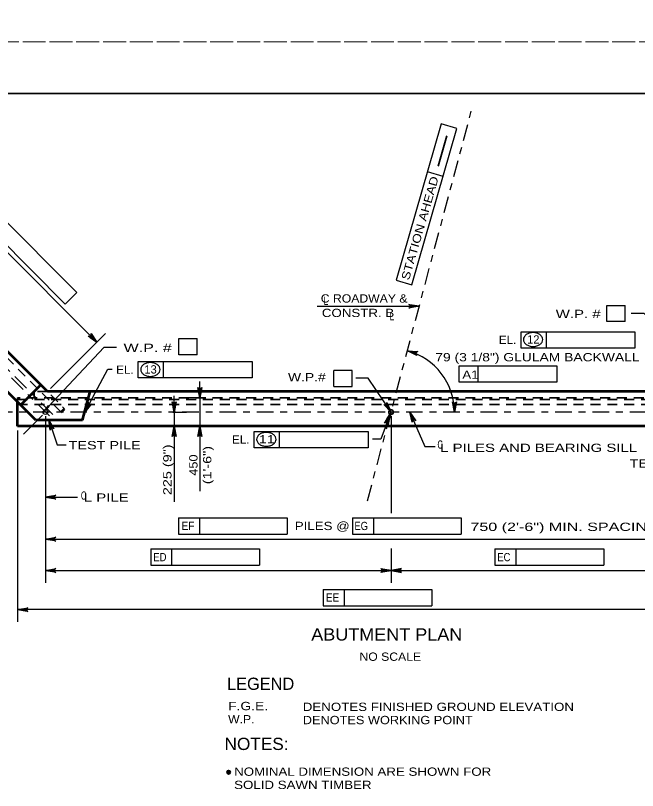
# Model space of a CAD drawing. Extents: x -6.4 to 73.1, y -66 to 0.
# Drawn here: x 42 to 51.01, y -54.84 to -43.62 of the extents above; entities that cross this region are included whole.
import ezdxf
from ezdxf.enums import TextEntityAlignment as Align

# ---------------------------------------------------------------- set-up
doc = ezdxf.new("R2010")
doc.units = 0
doc.header["$LTSCALE"] = 0.048
for name, pattern in [('DOT_DASHED', [7.7, 5, -1.2, 0.3, -1.2]), ('LONG_DASHED', [7.5, 6, -1.5]), ('MEDIUM_DASHED', [4.5, 3, -1.5])]:
    doc.linetypes.add(name, pattern=pattern)
for name, color, linetype, lineweight in [('1', 7, 'Continuous', 13), ('2', 7, 'Continuous', 53), ('3', 7, 'Continuous', 35), ('4', 7, 'Continuous', 25), ('5', 7, 'Continuous', 25), ('6', 7, 'DOT_DASHED', 25), ('63', 7, 'LONG_DASHED', 13)]:
    doc.layers.add(name, color=color, linetype=linetype, lineweight=lineweight)

msp = doc.modelspace()

# ---------------------------------------------------------------- hatches: boundary and pattern name
at = {"layer": '4'}
for points in [[(43.10875, -48.25192), (43.08092, -48.27975), (43.17833, -48.34933)], [(44.64992, -49.03517), (44.68933, -49.03517), (44.66967, -49.15325)], [(44.27825, -49.24183), (44.31758, -49.24183), (44.29792, -49.36)], [(42.39792, -49.36), (42.486, -49.28067), (42.47167, -49.26725)], [(47.43767, -49.36), (47.36308, -49.26783), (47.37942, -49.25683)], [(47.41183, -49.47692), (47.37525, -49.46217), (47.43767, -49.36)], [(47.71142, -49.36), (47.74958, -49.47225), (47.76758, -49.46433)], [(42.48092, -49.47133), (42.50958, -49.58633), (42.52825, -49.58)], [(44.27825, -49.68475), (44.31758, -49.68475), (44.29792, -49.56667)], [(44.64992, -49.68475), (44.68933, -49.68475), (44.66967, -49.56667)], [(42.55167, -50.61167), (42.55167, -50.57233), (42.43358, -50.592)], [(42.55167, -51.18158), (42.55167, -51.221), (42.43358, -51.20125)], [(42.55167, -51.63492), (42.55167, -51.67425), (42.43358, -51.65458)], [(47.3195, -51.63492), (47.3195, -51.67425), (47.43767, -51.65458)], [(47.55575, -51.63492), (47.55575, -51.67425), (47.43767, -51.65458)], [(42.14767, -52.20067), (42.14767, -52.24008), (42.02958, -52.22042)]]:
    msp.add_hatch(color=256, dxfattribs=at).paths.add_polyline_path(points)

# ---------------------------------------------------------------- linework, layer by layer
at = {"layer": '1', "lineweight": 35}
msp.add_lwpolyline([(35.75, -65.25), (67.25, -65.25), (67.25, -44.75), (35.75, -44.75)], close=True, dxfattribs=at)
at = {"layer": '2'}
for p, q in [((42.463, -49.06467), (41.66308, -48.26483)), ((42.29175, -49.47808), (41.37083, -48.55708)), ((42.36558, -48.96725), (42.07325, -49.25958)), ((52.32575, -49.06467), (42.463, -49.06467)), ((42.96917, -49.47808), (43.07933, -49.06467)), ((42.02958, -49.56667), (42.02958, -49.21583)), ((42.6585, -49.36), (42.70725, -49.31125)), ((42.96917, -49.47808), (42.29175, -49.47808)), ((52.80508, -49.56667), (42.02958, -49.56667))]:
    msp.add_line(p, q, dxfattribs=at)
at = {"layer": '3', "linetype": 'MEDIUM_DASHED'}
for p, q in [((42.6585, -49.36), (41.61442, -48.3135)), ((42.2675, -49.15325), (42.2675, -49.06467)), ((42.463, -49.06467), (42.2675, -49.06467)), ((42.509, -49.11067), (42.70725, -49.31125)), ((52.80508, -49.15325), (42.02958, -49.15325)), ((42.02958, -49.17967), (52.80508, -49.17967)), ((42.02958, -49.24858), (52.80508, -49.24858))]:
    msp.add_line(p, q, dxfattribs=at)
at = {"layer": '3'}
msp.add_line((42.02958, -49.21583), (42.02958, -49.15325), dxfattribs=at)
msp.add_circle((47.43768, -49.35998), 0.03402, dxfattribs=at)
at = {"layer": '4'}
for p, q in [((48.16542, -45.18917), (47.511, -47.45125)), ((48.39225, -45.25483), (48.16542, -45.18917)), ((47.73792, -47.51692), (48.39225, -45.25483)), ((48.19133, -45.94933), (47.9645, -45.88375)), ((43.17833, -48.34933), (40.80467, -45.97567)), ((41.68517, -46.42617), (42.88783, -47.62883)), ((41.51817, -46.59317), (42.72075, -47.79583)), ((47.511, -47.45125), (47.73792, -47.51692)), ((42.88783, -47.62883), (42.72075, -47.79583)), ((46.36683, -47.82883), (47.84592, -47.82883)), ((50.82783, -48.05125), (50.82783, -47.81508)), ((50.82783, -48.05125), (50.56417, -48.05125)), ((42.5065, -49.02117), (43.30358, -48.22408)), ((49.31925, -48.19658), (50.96758, -48.19658)), ((49.31925, -48.43283), (49.31925, -48.19658)), ((49.68608, -48.43283), (49.68608, -48.19658)), ((50.96758, -48.19658), (50.96758, -48.43283)), ((44.36592, -48.29517), (44.62958, -48.29517)), ((44.62958, -48.53142), (44.62958, -48.29517)), ((50.96758, -48.43283), (49.31925, -48.43283)), ((42.5065, -49.02117), (42.97458, -48.55308)), ((43.7775, -48.62983), (45.42592, -48.62983)), ((43.7775, -48.86608), (43.7775, -48.62983)), ((44.14433, -48.86608), (44.14433, -48.62983)), ((45.42592, -48.62983), (45.42592, -48.86608)), ((48.42425, -48.69117), (49.83625, -48.69117)), ((48.42425, -48.92742), (48.42425, -48.69117)), ((48.698, -48.92742), (48.698, -48.69117)), ((49.83625, -48.69117), (49.83625, -48.92742)), ((43.00525, -49.36), (43.33492, -48.74142)), ((43.33492, -48.74142), (43.39858, -48.74142)), ((46.87242, -48.75617), (46.60875, -48.75617)), ((46.60875, -48.99242), (46.60875, -48.75617)), ((46.87242, -48.99242), (46.87242, -48.75617)), ((45.42592, -48.86608), (43.7775, -48.86608)), ((44.66967, -49.03517), (44.66967, -48.91708)), ((46.60875, -48.99242), (46.87242, -48.99242)), ((49.83625, -48.92742), (48.42425, -48.92742)), ((44.29792, -49.24183), (44.29792, -49.12375)), ((44.64683, -49.15325), (44.4925, -49.15325)), ((44.66967, -49.15325), (44.66967, -49.56667)), ((44.27792, -49.36), (44.47508, -49.36)), ((44.29792, -49.36), (44.29792, -49.56667)), ((42.39017, -49.4035), (42.11517, -49.67842)), ((42.43358, -49.4215), (42.43358, -51.83175)), ((47.42292, -49.39067), (47.28775, -49.75308)), ((47.43767, -49.4215), (47.43767, -50.82475)), ((44.27792, -49.56667), (44.47508, -49.56667)), ((44.64683, -49.56667), (44.4925, -49.56667)), ((42.02958, -49.62817), (42.02958, -52.39758)), ((44.29792, -49.68475), (44.29792, -50.66017)), ((44.66967, -49.68475), (44.66967, -50.50375)), ((45.4565, -49.64158), (47.10483, -49.64158)), ((45.4565, -49.87775), (45.4565, -49.64158)), ((45.82333, -49.87775), (45.82333, -49.64158)), ((47.10483, -49.64158), (47.10483, -49.87775)), ((47.28775, -49.75308), (47.16958, -49.75308)), ((47.10483, -49.87775), (45.4565, -49.87775)), ((42.43358, -50.592), (42.89817, -50.592)), ((44.35908, -50.89058), (44.35908, -51.12683)), ((44.35908, -50.89058), (45.93383, -50.89058)), ((44.6615, -50.89058), (44.6615, -51.12683)), ((45.93383, -50.89058), (45.93383, -51.12683)), ((46.87967, -50.89058), (48.4545, -50.89058)), ((46.87967, -50.89058), (46.87967, -51.12683)), ((47.18208, -50.89058), (47.18208, -51.12683)), ((48.4545, -50.89058), (48.4545, -51.12683)), ((44.35908, -51.12683), (45.93383, -51.12683)), ((46.87967, -51.12683), (48.4545, -51.12683)), ((42.43358, -51.20125), (52.35492, -51.20133)), ((43.95692, -51.34175), (45.53175, -51.34175)), ((43.95692, -51.34175), (43.95692, -51.578)), ((44.25933, -51.34175), (44.25933, -51.578)), ((45.53175, -51.34175), (45.53175, -51.578)), ((47.43767, -51.334), (47.43767, -51.83175)), ((48.94192, -51.34175), (50.51675, -51.34175)), ((48.94192, -51.34175), (48.94192, -51.578)), ((49.24442, -51.34175), (49.24442, -51.578)), ((50.51675, -51.34175), (50.51675, -51.578)), ((43.95692, -51.578), (45.53175, -51.578)), ((48.94192, -51.578), (50.51675, -51.578)), ((42.43358, -51.65458), (47.3195, -51.65458)), ((47.55575, -51.65458), (52.35492, -51.65458)), ((46.45425, -51.92767), (48.02908, -51.92767)), ((46.45425, -51.92767), (46.45425, -52.16383)), ((46.75675, -51.92767), (46.75675, -52.16383)), ((48.02908, -51.92767), (48.02908, -52.16383)), ((46.45425, -52.16383), (48.02908, -52.16383)), ((52.80508, -52.22042), (42.02958, -52.22042))]:
    msp.add_line(p, q, dxfattribs=at)
at = {"layer": '4', "lineweight": 35}
msp.add_line((48.24542, -45.36275), (48.11958, -45.798), dxfattribs=at)
at = {"layer": '4', "linetype": 'DOT_DASHED'}
for p, q in [((42.49058, -49.417), (41.49325, -48.41967)), ((42.53958, -49.39617), (41.55, -48.40667)), ((53.29392, -49.36), (41.48717, -49.36))]:
    msp.add_line(p, q, dxfattribs=at)
at = {"layer": '4'}
for points in [[(47.84592, -47.82883), (47.69675, -47.85683), (47.70825, -47.84883), (47.71417, -47.83883), (47.71592, -47.82883), (47.71417, -47.81883), (47.70825, -47.80883), (47.69675, -47.80083), (47.84592, -47.82883), (47.70825, -47.80883), (47.71417, -47.81883), (47.84592, -47.82883), (47.71592, -47.82883), (47.71417, -47.83883), (47.84592, -47.82883), (47.70825, -47.84883)], [(50.56417, -48.05125), (50.56417, -47.81508), (50.82783, -47.81508)], [(52.38308, -49.36), (51.10425, -47.93267), (50.91342, -47.93267)], [(43.17833, -48.34933), (43.05308, -48.26367), (43.06683, -48.26617), (43.07817, -48.26325), (43.08642, -48.25742), (43.09225, -48.24917), (43.09517, -48.23783), (43.09267, -48.22408), (43.17833, -48.34933), (43.09517, -48.23783), (43.09225, -48.24917), (43.17833, -48.34933), (43.08642, -48.25742), (43.07817, -48.26325), (43.17833, -48.34933), (43.06683, -48.26617)], [(44.62958, -48.53142), (44.36592, -48.53142), (44.36592, -48.29517)], [(42.39792, -49.36), (43.28317, -48.41908), (43.463, -48.41908)], [(47.67375, -48.4745), (47.82508, -48.48558), (47.81192, -48.49033), (47.80358, -48.4985), (47.79942, -48.50775), (47.7985, -48.51783), (47.80167, -48.529), (47.81075, -48.53967), (47.67375, -48.4745), (47.80167, -48.529), (47.7985, -48.51783), (47.67375, -48.4745), (47.79942, -48.50775), (47.80358, -48.4985), (47.67375, -48.4745), (47.81192, -48.49033)], [(47.43767, -49.36), (47.10492, -48.87083), (46.92675, -48.87083)], [(44.66967, -49.15325), (44.64167, -49.00408), (44.64967, -49.01558), (44.65967, -49.0215), (44.66967, -49.02325), (44.67967, -49.0215), (44.68967, -49.01558), (44.69767, -49.00408), (44.66967, -49.15325), (44.68967, -49.01558), (44.67967, -49.0215), (44.66967, -49.15325), (44.66967, -49.02325), (44.65967, -49.0215), (44.66967, -49.15325), (44.64967, -49.01558)], [(43.00525, -49.36), (43.05075, -49.21525), (43.05233, -49.22917), (43.05833, -49.23908), (43.06642, -49.24525), (43.076, -49.2485), (43.08767, -49.24792), (43.10008, -49.24158), (43.00525, -49.36), (43.08767, -49.24792), (43.076, -49.2485), (43.00525, -49.36), (43.06642, -49.24525), (43.05833, -49.23908), (43.00525, -49.36), (43.05233, -49.22917)], [(44.29792, -49.36), (44.26992, -49.21083), (44.27792, -49.22233), (44.28792, -49.22825), (44.29792, -49.23), (44.30792, -49.22825), (44.31792, -49.22233), (44.32592, -49.21083), (44.29792, -49.36), (44.31792, -49.22233), (44.30792, -49.22825), (44.29792, -49.36), (44.29792, -49.23), (44.28792, -49.22825), (44.29792, -49.36), (44.27792, -49.22233)], [(47.43767, -49.36), (47.33067, -49.25242), (47.34375, -49.25742), (47.35533, -49.25675), (47.36458, -49.2525), (47.37183, -49.2455), (47.37675, -49.23492), (47.37692, -49.221), (47.43767, -49.36), (47.37675, -49.23492), (47.37183, -49.2455), (47.43767, -49.36), (47.36458, -49.2525), (47.35533, -49.25675), (47.43767, -49.36), (47.34375, -49.25742)], [(48.35542, -49.36), (48.32742, -49.21083), (48.33542, -49.22233), (48.34542, -49.22825), (48.35542, -49.23), (48.36542, -49.22825), (48.37542, -49.22233), (48.38333, -49.21083), (48.35542, -49.36), (48.37542, -49.22233), (48.36542, -49.22825), (48.35542, -49.36), (48.35542, -49.23), (48.34542, -49.22825), (48.35542, -49.36), (48.33542, -49.22233)], [(47.71142, -49.36), (47.92817, -49.85817), (48.07583, -49.85817)], [(47.71142, -49.36), (47.79658, -49.48558), (47.78467, -49.47825), (47.77317, -49.47675), (47.76325, -49.47917), (47.75483, -49.48475), (47.748, -49.49417), (47.74525, -49.50792), (47.71142, -49.36), (47.748, -49.49417), (47.75483, -49.48475), (47.71142, -49.36), (47.76325, -49.47917), (47.77317, -49.47675), (47.71142, -49.36), (47.78467, -49.47825)], [(42.48092, -49.47133), (42.605, -49.83608), (42.73383, -49.83608)], [(42.48092, -49.47133), (42.55542, -49.6035), (42.54417, -49.59517), (42.53283, -49.59283), (42.52275, -49.59442), (42.51383, -49.59925), (42.50633, -49.60808), (42.5025, -49.6215), (42.48092, -49.47133), (42.50633, -49.60808), (42.51383, -49.59925), (42.48092, -49.47133), (42.52275, -49.59442), (42.53283, -49.59283), (42.48092, -49.47133), (42.54417, -49.59517)], [(47.42292, -49.39067), (47.397, -49.54017), (47.39358, -49.52658), (47.38625, -49.51758), (47.3775, -49.5125), (47.3675, -49.51058), (47.35608, -49.51267), (47.34458, -49.52067), (47.42292, -49.39067), (47.35608, -49.51267), (47.3675, -49.51058), (47.42292, -49.39067), (47.3775, -49.5125), (47.38625, -49.51758), (47.42292, -49.39067), (47.39358, -49.52658)], [(44.29792, -49.56667), (44.32592, -49.71583), (44.31792, -49.70433), (44.30792, -49.69842), (44.29792, -49.69667), (44.28792, -49.69842), (44.27792, -49.70433), (44.26992, -49.71583), (44.29792, -49.56667), (44.27792, -49.70433), (44.28792, -49.69842), (44.29792, -49.56667), (44.29792, -49.69667), (44.30792, -49.69842), (44.29792, -49.56667), (44.31792, -49.70433)], [(44.66967, -49.56667), (44.69767, -49.71583), (44.68967, -49.70433), (44.67967, -49.69842), (44.66967, -49.69667), (44.65967, -49.69842), (44.64967, -49.70433), (44.64167, -49.71583), (44.66967, -49.56667), (44.64967, -49.70433), (44.65967, -49.69842), (44.66967, -49.56667), (44.66967, -49.69667), (44.67967, -49.69842), (44.66967, -49.56667), (44.68967, -49.70433)], [(42.43358, -50.592), (42.58275, -50.564), (42.57125, -50.572), (42.56533, -50.582), (42.56358, -50.592), (42.56533, -50.602), (42.57125, -50.612), (42.58275, -50.62), (42.43358, -50.592), (42.57125, -50.612), (42.56533, -50.602), (42.43358, -50.592), (42.56358, -50.592), (42.56533, -50.582), (42.43358, -50.592), (42.57125, -50.572)], [(42.43358, -51.20125), (42.58275, -51.17325), (42.57125, -51.18125), (42.56533, -51.19125), (42.56358, -51.20125), (42.56533, -51.21125), (42.57125, -51.22125), (42.58275, -51.22925), (42.43358, -51.20125), (42.57125, -51.22125), (42.56533, -51.21125), (42.43358, -51.20125), (42.56358, -51.20125), (42.56533, -51.19125), (42.43358, -51.20125), (42.57125, -51.18125)], [(42.43358, -51.65458), (42.58275, -51.62658), (42.57125, -51.63458), (42.56533, -51.64458), (42.56358, -51.65458), (42.56533, -51.66458), (42.57125, -51.67458), (42.58275, -51.68258), (42.43358, -51.65458), (42.57125, -51.67458), (42.56533, -51.66458), (42.43358, -51.65458), (42.56358, -51.65458), (42.56533, -51.64458), (42.43358, -51.65458), (42.57125, -51.63458)], [(47.43767, -51.65458), (47.2885, -51.68258), (47.3, -51.67458), (47.30592, -51.66458), (47.30767, -51.65458), (47.30592, -51.64458), (47.3, -51.63458), (47.2885, -51.62658), (47.43767, -51.65458), (47.3, -51.63458), (47.30592, -51.64458), (47.43767, -51.65458), (47.30767, -51.65458), (47.30592, -51.66458), (47.43767, -51.65458), (47.3, -51.67458)], [(47.43767, -51.65458), (47.58683, -51.68258), (47.57533, -51.67458), (47.56942, -51.66458), (47.56767, -51.65458), (47.56942, -51.64458), (47.57533, -51.63458), (47.58683, -51.62658), (47.43767, -51.65458), (47.57533, -51.63458), (47.56942, -51.64458), (47.43767, -51.65458), (47.56767, -51.65458), (47.56942, -51.66458), (47.43767, -51.65458), (47.57533, -51.67458)], [(42.02958, -52.22042), (42.17875, -52.19242), (42.16725, -52.20042), (42.16133, -52.21042), (42.15958, -52.22042), (42.16133, -52.23042), (42.16725, -52.24042), (42.17875, -52.24842), (42.02958, -52.22042), (42.16725, -52.24042), (42.16133, -52.23042), (42.02958, -52.22042), (42.15958, -52.22042), (42.16133, -52.21042), (42.02958, -52.22042), (42.16725, -52.20042)]]:
    msp.add_lwpolyline(points, dxfattribs=at)
for points in [[(43.10875, -48.25192), (43.08092, -48.27975), (43.17833, -48.34933)], [(44.64992, -49.03517), (44.68933, -49.03517), (44.66967, -49.15325)], [(44.27825, -49.24183), (44.31758, -49.24183), (44.29792, -49.36)], [(42.39792, -49.36), (42.486, -49.28067), (42.47167, -49.26725)], [(47.43767, -49.36), (47.36308, -49.26783), (47.37942, -49.25683)], [(47.41183, -49.47692), (47.37525, -49.46217), (47.43767, -49.36)], [(47.71142, -49.36), (47.74958, -49.47225), (47.76758, -49.46433)], [(42.48092, -49.47133), (42.50958, -49.58633), (42.52825, -49.58)], [(44.27825, -49.68475), (44.31758, -49.68475), (44.29792, -49.56667)], [(44.64992, -49.68475), (44.68933, -49.68475), (44.66967, -49.56667)], [(42.55167, -50.61167), (42.55167, -50.57233), (42.43358, -50.592)], [(42.55167, -51.18158), (42.55167, -51.221), (42.43358, -51.20125)], [(42.55167, -51.63492), (42.55167, -51.67425), (42.43358, -51.65458)], [(47.3195, -51.63492), (47.3195, -51.67425), (47.43767, -51.65458)], [(47.55575, -51.63492), (47.55575, -51.67425), (47.43767, -51.65458)], [(42.14767, -52.20067), (42.14767, -52.24008), (42.02958, -52.22042)]]:
    msp.add_lwpolyline(points, close=True, dxfattribs=at)
msp.add_circle((42.43361, -49.35998), 0.03402, dxfattribs=at)
at = {"layer": '4', "lineweight": 35}
for radius in [0.02667, 0.02, 0.01333, 0.00667]:
    msp.add_circle((45.08598, -54.57529), radius, dxfattribs=at)
at = {"layer": '4'}
for centre, radius, start, end in [((49.4595, -48.32903), 0.1103, 125.63164, 149.97668), ((49.48056, -48.35842), 0.14646, 106.53583, 125.63164), ((49.49434, -48.40482), 0.19487, 90, 106.53583), ((49.49434, -48.40482), 0.19487, 73.46417, 90), ((49.50812, -48.35842), 0.14646, 54.36836, 73.46417), ((49.52919, -48.32903), 0.1103, 30.02332, 54.36836), ((49.42729, -48.31041), 0.07309, 149.97668, 180), ((49.42729, -48.31041), 0.07309, 180, 210.02332), ((49.4595, -48.2918), 0.1103, 210.02332, 234.36836), ((49.52919, -48.2918), 0.1103, 305.63164, 329.97668), ((49.5614, -48.31041), 0.07309, 0, 30.02332), ((49.5614, -48.31041), 0.07309, 329.97668, 0), ((49.48056, -48.26241), 0.14646, 234.36836, 253.46417), ((49.49434, -48.216), 0.19487, 253.46417, 270), ((49.49434, -48.216), 0.19487, 270, 286.53583), ((49.50812, -48.26241), 0.14646, 286.53583, 305.63164), ((47.43944, -49.35999), 0.91598, 359.99906, 75.17781), ((43.91778, -48.76231), 0.1103, 125.63164, 149.97668), ((43.93885, -48.7917), 0.14646, 106.53583, 125.63164), ((43.95263, -48.83811), 0.19487, 90, 106.53583), ((43.95263, -48.83811), 0.19487, 73.46417, 90), ((43.9664, -48.7917), 0.14646, 54.36836, 73.46417), ((43.98747, -48.76231), 0.1103, 30.02332, 54.36836), ((43.88557, -48.74369), 0.07309, 149.97668, 180), ((43.88557, -48.74369), 0.07309, 180, 210.02332), ((43.91778, -48.72508), 0.1103, 210.02332, 234.36836), ((43.98747, -48.72508), 0.1103, 305.63164, 329.97668), ((44.01968, -48.74369), 0.07309, 0, 30.02332), ((44.01968, -48.74369), 0.07309, 329.97668, 0), ((43.93885, -48.69569), 0.14646, 234.36836, 253.46417), ((43.95263, -48.64928), 0.19487, 253.46417, 270), ((43.95263, -48.64928), 0.19487, 270, 286.53583), ((43.9664, -48.69569), 0.14646, 286.53583, 305.63164), ((45.59676, -49.774), 0.1103, 125.63164, 149.97668), ((45.61783, -49.80339), 0.14646, 106.53583, 125.63164), ((45.63161, -49.8498), 0.19487, 90, 106.53583), ((45.63161, -49.8498), 0.19487, 73.46417, 90), ((45.64539, -49.80339), 0.14646, 54.36836, 73.46417), ((45.66645, -49.774), 0.1103, 30.02332, 54.36836), ((45.56455, -49.75538), 0.07309, 149.97668, 180), ((45.56455, -49.75538), 0.07309, 180, 210.02332), ((45.59676, -49.73677), 0.1103, 210.02332, 234.36836), ((45.66645, -49.73677), 0.1103, 305.63164, 329.97668), ((45.69866, -49.75538), 0.07309, 0, 30.02332), ((45.69866, -49.75538), 0.07309, 329.97668, 0), ((45.61783, -49.70738), 0.14646, 234.36836, 253.46417), ((45.63161, -49.66097), 0.19487, 253.46417, 270), ((45.63161, -49.66097), 0.19487, 270, 286.53583), ((45.64539, -49.70738), 0.14646, 286.53583, 305.63164)]:
    msp.add_arc(centre, radius, start, end, dxfattribs=at)
at = {"layer": '6'}
msp.add_line((47.09517, -50.64492), (48.60025, -44.99908), dxfattribs=at)
at = {"layer": '63'}
for points in [[(34, -44), (68, -44), (68, -22), (34, -22)], [(34, -66), (68, -66), (68, -44), (34, -44)]]:
    msp.add_lwpolyline(points, close=True, dxfattribs=at)

# ---------------------------------------------------------------- texts
at = {"layer": '4', "width": 1.2}
msp.add_text('STATION AHEAD', height=0.12, rotation=73.866, dxfattribs=at).set_placement((47.91323, -46.71371), align=Align.CENTER)
at = {"layer": '4'}
for s, height, width, p in [('C ROADWAY &', 0.12, 1.1, (46.41983, -47.77525)), ('L', 0.12, 0.75, (46.46058, -47.80817)), ('CONSTR. B', 0.12, 1.2, (46.43533, -47.98467)), ('L', 0.12, 0.75, (47.41767, -48.03108)), ('EL.', 0.12, 1.05, (48.99842, -48.37342)), ('EL.', 0.12, 1.05, (43.45675, -48.80675)), ('W.P.#', 0.12, 1.25, (45.94525, -48.91525)), ('EL.', 0.12, 1.05, (45.13567, -49.81842)), ('TEST PILE', 0.12, 1.3, (42.76817, -49.8995)), ('C', 0.12, 0.65, (48.10908, -49.89025)), ('L PILES AND BEARING SILL', 0.12, 1.35, (48.14742, -49.93758)), ('TEST PILE', 0.12, 1.3, (50.8915, -50.16342)), ('C', 0.12, 0.65, (42.94658, -50.62908)), ('L PILE', 0.12, 1.35, (42.98775, -50.65833)), ('750 (2\'-6") MIN. SPACING', 0.12, 1.45, (48.58658, -51.08158)), ('NOTES:', 0.1772, 1.05, (45.02667, -54.25292)), ('NOMINAL DIMENSION ARE SHOWN FOR ', 0.12, 1.2, (45.16517, -54.62625)), ('SOLID SAWN TIMBER', 0.12, 1.2, (45.16517, -54.81742))]:
    msp.add_text(s, height=height, dxfattribs=dict(at, width=width)).set_placement(p)
for s, height, width, p in [('W.P. #', 0.12, 1.35, (50.14737, -47.99942)), ('W.P. # ', 0.12, 1.45, (43.94546, -48.49)), ('A1', 0.12, 1.2, (48.58729, -48.879)), ('11', 0.12, 1.3, (45.63887, -49.81383)), ('EF', 0.12, 0.9, (44.49733, -51.06875)), ('PILES @', 0.12, 1.2, (46.44087, -51.06875)), ('EG', 0.12, 0.85, (47.00525, -51.06875)), ('ED', 0.12, 0.85, (44.09075, -51.51992)), ('EC', 0.12, 0.85, (49.071, -51.51992)), ('EE', 0.12, 0.9, (46.59038, -52.10583)), ('ABUTMENT PLAN', 0.1772, 1.1, (47.3755, -52.66825)), ('NO SCALE', 0.12, 1.1, (47.42638, -52.96158))]:
    msp.add_text(s, height=height, dxfattribs=dict(at, width=width)).set_placement(p, align=Align.CENTER)
for s, p in [('12', (49.49737, -48.36892)), ('13', (43.95496, -48.80217))]:
    msp.add_text(s, height=0.12, dxfattribs=at).set_placement(p, align=Align.CENTER)
at = {"layer": '5'}
for s, width, p in [('79 (3 1/8") GLULAM BACKWALL', 1.25, (48.07783, -48.62592)), ('F.G.E.', 1.25, (45.07792, -53.67617)), ('DENOTES FINISHED GROUND ELEVATION', 1.2, (46.1595, -53.68775)), ('W.P.', 1.1, (45.07792, -53.86733)), ('DENOTES WORKING POINT', 1.15, (46.1595, -53.879))]:
    msp.add_text(s, height=0.12, dxfattribs=dict(at, width=width)).set_placement(p)
for s, width, p in [('225 (9")', 1.3, (44.25833, -50.19596)), ('(1\'-6")', 1.3, (44.835, -50.12812)), ('450', 1.15, (44.635, -50.12812))]:
    msp.add_text(s, height=0.12, rotation=90, dxfattribs=dict(at, width=width)).set_placement(p, align=Align.CENTER)
msp.add_text('LEGEND', height=0.1772, dxfattribs=at).set_placement((45.06208, -53.3825))

doc.saveas('drawing.dxf')
